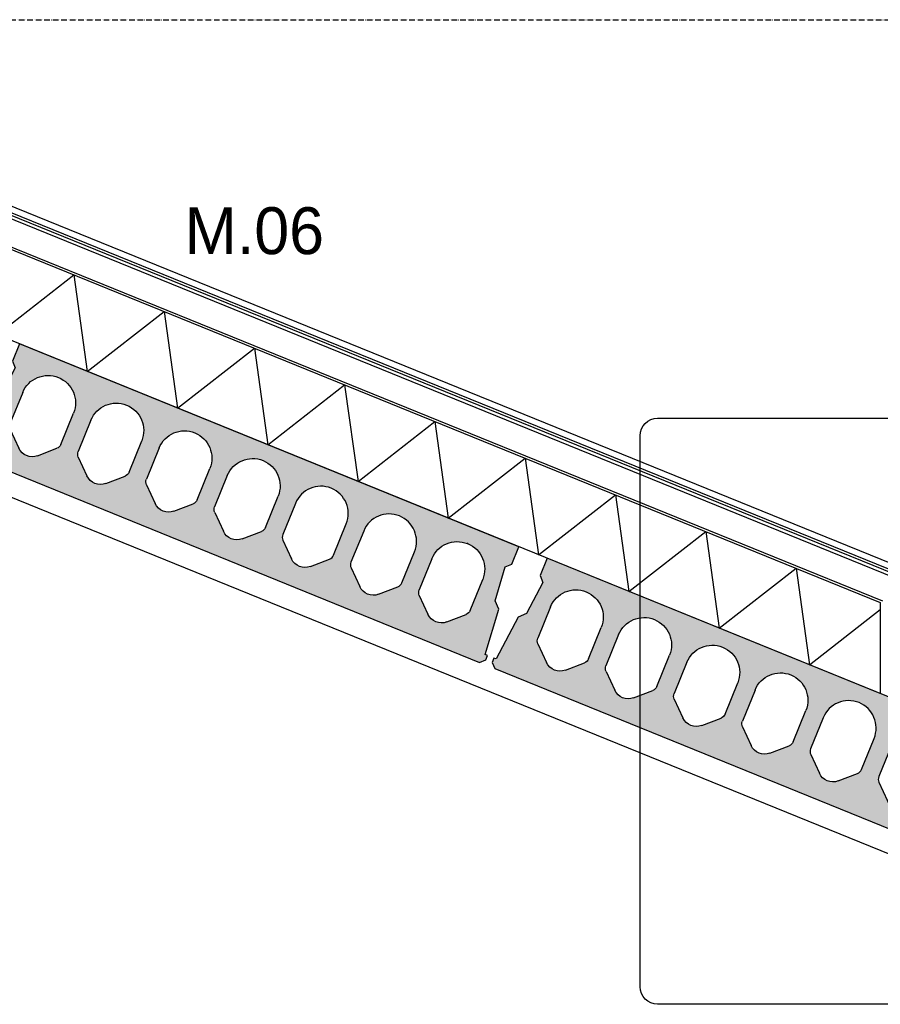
# Model space of a CAD drawing. Header units: millimetres. Extents: x -297000 to 504135, y -166520 to 252050.
# Tile 303 of 416: x 30427 to 32263, y -9000 to -6900. Entities that reach past the tile are written whole.
import ezdxf

# ---------------------------------------------------------------- set-up
doc = ezdxf.new("R2010")
doc.units = ezdxf.units.MM
doc.header["$MEASUREMENT"] = 0
doc.linetypes.add('ACAD_ISO10W100', pattern=[18, 12, -3, 0, -3])
doc.linetypes.add('CENTER', pattern=[50.800000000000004, 31.75, -6.349999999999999, 6.349999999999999, -6.349999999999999])
for name, color, linetype in [('010_T0100_T', 4, 'Continuous'), ('040_AXPRI_B', 9, 'CENTER'), ('068_HATCH_H', 8, 'Continuous'), ('080_SYMB_DETAIL', 4, 'Continuous'), ('210_INSUL_G', 8, 'Continuous'), ('299_CONCR_G', 3, 'Continuous'), ('299_CONCR_H', 251, 'Continuous'), ('450_CEIFI_G', 2, 'Continuous'), ('480_OTHFI_G', 4, 'Continuous')]:
    doc.layers.add(name, color=color, linetype=linetype)
doc.styles.add('VMX 2 MEDIUM 100', font='unvr55w.TTF', dxfattribs={"height": 200})

# ---------------------------------------------------------------- blocks, each defined once
blk = doc.blocks.new('GRID02')
at = {"layer": '040_AXPRI_B', "linetype": 'ACAD_ISO10W100'}
blk.add_lwpolyline([(-4000, 8700), (27199.99999785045, 8700)], dxfattribs=at)
blk = doc.blocks.new('KANAALPLAAT260')
at = {"layer": '299_CONCR_H'}
h = blk.add_hatch(color=256, dxfattribs=at)
h.paths.add_polyline_path([(5.049627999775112, 120.4962809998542), (18.44946200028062, 133.8961149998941), (25.96350099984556, 209.0364990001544), (15, 220), (15, 260), (1165, 260), (1165, 220), (1154.036499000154, 209.0364990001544), (1161.550537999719, 133.8961149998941), (1174.950372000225, 120.4962809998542), (1185, 20), (1190, 20), (1190, 10), (1180, 0), (0, 0), (-10, 10), (-10, 20), (-5, 20)])
edge = h.paths.add_edge_path(flags=16)
edge.add_arc((119, 76.68257113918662), 31.68257478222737, 226.8415831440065, 313.1584168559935)
edge.add_line((140.6714472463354, 53.57123368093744), (172.760268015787, 83.66084609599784))
edge.add_arc((162.5, 94.60282490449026), 15, 313.1584168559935, 360)
edge.add_line((177.5, 94.60282490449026), (177.5, 166.5))
edge.add_arc((119, 166.5), 58.5, 0, 180)
edge.add_line((60.5, 166.5), (60.5, 94.60282490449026))
edge.add_arc((75.5, 94.60282490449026), 14.99999999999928, 180, 226.8415831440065)
edge.add_line((65.239731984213, 83.66084609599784), (97.32855275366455, 53.57123368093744))
edge = h.paths.add_edge_path(flags=16)
edge.add_line((254.3285527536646, 53.57123368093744), (222.239731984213, 83.66084609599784))
edge.add_arc((232.5, 94.60282490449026), 14.99999999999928, 180, 226.8415831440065, ccw=False)
edge.add_line((217.5, 94.60282490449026), (217.5, 166.5))
edge.add_arc((276, 166.5), 58.5, 0, 180, ccw=False)
edge.add_line((334.5, 166.5), (334.5, 94.60282490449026))
edge.add_arc((319.5, 94.60282490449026), 15, -46.841583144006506, 0, ccw=False)
edge.add_line((329.760268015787, 83.66084609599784), (297.6714472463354, 53.57123368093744))
edge.add_arc((276, 76.68257113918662), 31.68257478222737, 226.8415831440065, 313.1584168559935, ccw=False)
edge = h.paths.add_edge_path(flags=16)
edge.add_arc((389.5, 94.60282490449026), 14.99999999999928, 180, 226.8415831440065)
edge.add_line((379.239731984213, 83.66084609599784), (411.3285527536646, 53.57123368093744))
edge.add_arc((433, 76.68257113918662), 31.68257478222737, 226.8415831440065, 313.1584168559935)
edge.add_line((454.6714472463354, 53.57123368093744), (486.760268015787, 83.66084609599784))
edge.add_arc((476.5, 94.60282490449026), 15, 313.1584168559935, 360)
edge.add_line((491.5, 94.60282490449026), (491.5, 166.5))
edge.add_arc((433, 166.5), 58.5, 0, 180)
edge.add_line((374.5, 166.5), (374.5, 94.60282490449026))
edge = h.paths.add_edge_path(flags=16)
edge.add_arc((590, 76.68257113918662), 31.68257478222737, 226.8415831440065, 313.1584168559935)
edge.add_line((611.6714472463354, 53.57123368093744), (643.760268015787, 83.66084609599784))
edge.add_arc((633.5, 94.60282490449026), 15, 313.1584168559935, 360)
edge.add_line((648.5, 94.60282490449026), (648.5, 166.5))
edge.add_arc((590, 166.5), 58.5, 0, 180)
edge.add_line((531.5, 166.5), (531.5, 94.60282490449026))
edge.add_arc((546.5, 94.60282490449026), 14.99999999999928, 180, 226.8415831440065)
edge.add_line((536.239731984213, 83.66084609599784), (568.3285527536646, 53.57123368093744))
edge = h.paths.add_edge_path(flags=16)
edge.add_line((725.3285527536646, 53.57123368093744), (693.239731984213, 83.66084609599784))
edge.add_arc((703.5, 94.60282490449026), 14.99999999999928, 180, 226.8415831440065, ccw=False)
edge.add_line((688.5, 94.60282490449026), (688.5, 166.5))
edge.add_arc((747, 166.5), 58.5, 0, 180, ccw=False)
edge.add_line((805.5, 166.5), (805.5, 94.60282490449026))
edge.add_arc((790.5, 94.60282490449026), 15, -46.841583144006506, 0, ccw=False)
edge.add_line((800.760268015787, 83.66084609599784), (768.6714472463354, 53.57123368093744))
edge.add_arc((747, 76.68257113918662), 31.68257478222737, 226.8415831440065, 313.1584168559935, ccw=False)
edge = h.paths.add_edge_path(flags=16)
edge.add_arc((860.5, 94.60282490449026), 14.99999999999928, 180, 226.8415831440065)
edge.add_line((850.239731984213, 83.66084609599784), (882.3285527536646, 53.57123368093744))
edge.add_arc((904, 76.68257113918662), 31.68257478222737, 226.8415831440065, 313.1584168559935)
edge.add_line((925.6714472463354, 53.57123368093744), (957.760268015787, 83.66084609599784))
edge.add_arc((947.5, 94.60282490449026), 15, 313.1584168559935, 360)
edge.add_line((962.5, 94.60282490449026), (962.5, 166.5))
edge.add_arc((904, 166.5), 58.5, 0, 180)
edge.add_line((845.5, 166.5), (845.5, 94.60282490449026))
edge = h.paths.add_edge_path(flags=16)
edge.add_line((1002.5, 94.60282490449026), (1002.5, 166.5))
edge.add_arc((1061, 166.5), 58.5, 0, 180, ccw=False)
edge.add_line((1119.5, 166.5), (1119.5, 94.60282490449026))
edge.add_arc((1104.5, 94.60282490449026), 15, -46.841583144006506, 0, ccw=False)
edge.add_line((1114.760268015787, 83.66084609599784), (1082.671447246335, 53.57123368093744))
edge.add_arc((1061, 76.68257113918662), 31.68257478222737, 226.8415831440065, 313.1584168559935, ccw=False)
edge.add_line((1039.328552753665, 53.57123368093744), (1007.239731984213, 83.66084609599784))
edge.add_arc((1017.5, 94.60282490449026), 14.99999999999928, 180, 226.8415831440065, ccw=False)
at = {"layer": '299_CONCR_G'}
for p, q in [((60.5, 94.60282490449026), (60.5, 166.5)), ((177.5, 166.5), (177.5, 94.60282490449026)), ((531.5, 94.60282490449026), (531.5, 166.5)), ((648.5, 166.5), (648.5, 94.60282490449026)), ((688.5, 94.60282490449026), (688.5, 166.5)), ((805.5, 166.5), (805.5, 94.60282490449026)), ((845.5, 94.60282490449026), (845.5, 166.5)), ((962.5, 166.5), (962.5, 94.60282490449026)), ((1002.5, 94.60282490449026), (1002.5, 166.5)), ((1119.5, 166.5), (1119.5, 94.60282490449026)), ((97.32855275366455, 53.57123368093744), (65.239731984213, 83.66084609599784)), ((254.3285527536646, 53.57123368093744), (222.239731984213, 83.66084609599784)), ((329.760268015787, 83.66084609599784), (297.6714472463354, 53.57123368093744)), ((411.3285527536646, 53.57123368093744), (379.239731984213, 83.66084609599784)), ((486.760268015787, 83.66084609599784), (454.6714472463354, 53.57123368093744)), ((568.3285527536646, 53.57123368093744), (536.239731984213, 83.66084609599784)), ((643.760268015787, 83.66084609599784), (611.6714472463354, 53.57123368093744)), ((725.3285527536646, 53.57123368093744), (693.239731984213, 83.66084609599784)), ((800.760268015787, 83.66084609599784), (768.6714472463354, 53.57123368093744)), ((882.3285527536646, 53.57123368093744), (850.239731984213, 83.66084609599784)), ((957.760268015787, 83.66084609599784), (925.6714472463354, 53.57123368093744)), ((1039.328552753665, 53.57123368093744), (1007.239731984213, 83.66084609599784)), ((1114.760268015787, 83.66084609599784), (1082.671447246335, 53.57123368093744))]:
    blk.add_line(p, q, dxfattribs=at)
blk.add_lwpolyline([(1161.550537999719, 133.8961149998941), (1174.950372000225, 120.4962809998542), (1185, 20), (1190, 20), (1190, 10), (1180, 0), (0, 0), (-10, 10), (-10, 20), (-5, 20), (5.049627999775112, 120.4962809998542), (18.44946200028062, 133.8961149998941), (25.96350099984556, 209.0364990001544), (15, 220), (15, 260), (1165, 260), (1165, 220), (1154.036499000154, 209.0364990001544)], close=True, dxfattribs=at)
for points in [[(222.2397319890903, 83.6608460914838, -0.2072792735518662), (217.5, 94.60282490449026), (217.5, 166.5, -0.9999999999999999), (334.5, 166.5), (334.5, 94.60282490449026, -0.2072792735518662), (329.7602680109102, 83.66084609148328)], [(379.2397319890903, 83.6608460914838, -0.2072792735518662), (374.5, 94.60282490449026), (374.5, 166.5, -0.9999999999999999), (491.5, 166.5), (491.5, 94.60282490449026, -0.2072792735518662), (486.7602680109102, 83.66084609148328)]]:
    blk.add_lwpolyline(points, format="xyb", dxfattribs=at)
blk.add_lwpolyline([(172.760268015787, 83.66084609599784), (140.6714472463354, 53.57123368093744)], dxfattribs=at)
for centre, radius, start, end in [((119, 166.5), 58.5, 0, 180), ((590, 166.5), 58.5, 0, 180), ((747, 166.5), 58.5, 0, 180), ((904, 166.5), 58.5, 0, 180), ((1061, 166.5), 58.5, 0, 180), ((75.5, 94.60282490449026), 14.99999999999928, 180, 226.8415831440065), ((162.5, 94.60282490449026), 15, 313.1584168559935, 0), ((546.5, 94.60282490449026), 14.99999999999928, 180, 226.8415831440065), ((633.5, 94.60282490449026), 15, 313.1584168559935, 0), ((703.5, 94.60282490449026), 14.99999999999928, 180, 226.8415831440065), ((790.5, 94.60282490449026), 15, 313.1584168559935, 0), ((860.5, 94.60282490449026), 14.99999999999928, 180, 226.8415831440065), ((947.5, 94.60282490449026), 15, 313.1584168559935, 0), ((1017.5, 94.60282490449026), 14.99999999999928, 180, 226.8415831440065), ((1104.5, 94.60282490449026), 15, 313.1584168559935, 0), ((119, 76.68257113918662), 31.68257478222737, 226.8415831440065, 313.1584168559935), ((276, 76.68257113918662), 31.68257478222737, 226.8415831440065, 313.1584168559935), ((433, 76.68257113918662), 31.68257478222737, 226.8415831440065, 313.1584168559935), ((590, 76.68257113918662), 31.68257478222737, 226.8415831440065, 313.1584168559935), ((747, 76.68257113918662), 31.68257478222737, 226.8415831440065, 313.1584168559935), ((904, 76.68257113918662), 31.68257478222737, 226.8415831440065, 313.1584168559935), ((1061, 76.68257113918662), 31.68257478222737, 226.8415831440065, 313.1584168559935)]:
    blk.add_arc(centre, radius, start, end, dxfattribs=at)
at = {"layer": '299_CONCR_G', "linetype": 'ByBlock'}
blk.add_point((119.0456621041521, 224.9999821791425), dxfattribs=at)
blk = doc.blocks.new('1006_X-03.01')
at = {"layer": '068_HATCH_H'}
for points in [[(17208.83647613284, 8502.939864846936), (17399.99999976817, 8580.585252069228), (20283.72050056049, 7409.296971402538)], [(17213.7811713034, 8490.761122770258), (17399.99999976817, 8566.39811025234), (20257.77063260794, 7405.649955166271)], [(17215.80661308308, 8485.772476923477), (17399.99999976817, 8560.586785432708), (20247.14107003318, 7404.156067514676)], [(17218.4620243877, 8479.23222150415), (17399.99999976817, 8552.967974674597), (20233.20541367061, 7402.197538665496)], [(18053.27062554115, 8028.077167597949), (18217.29124494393, 8155.737797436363), (18245.83828374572, 7949.861459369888), (18409.85890667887, 8077.522091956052), (18438.40594610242, 7871.645749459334), (18602.42656550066, 7999.306379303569), (18630.97360430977, 7793.430041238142), (18794.99422370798, 7921.090671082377), (18823.54126250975, 7715.214333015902), (18987.56188191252, 7842.874962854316), (19016.10892071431, 7636.998624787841), (19180.12954365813, 7764.659257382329), (19208.67658308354, 7558.782914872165), (19372.69720248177, 7686.4435447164), (19401.24424129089, 7480.567206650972), (19565.2648606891, 7608.227836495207), (19593.81189949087, 7402.351498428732), (19757.83251889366, 7530.012128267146), (19786.37955769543, 7324.135790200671), (19937.5001182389, 7441.756038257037)]]:
    blk.add_lwpolyline(points, dxfattribs=at)
at = {"layer": '210_INSUL_G', "color": 1}
blk.add_lwpolyline([(17863.24578663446, 8105.260056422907), (17870.01946566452, 8121.936904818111), (17399.99999787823, 8312.84593854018), (17353.85770975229, 8294.104204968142), (17292.89460893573, 8444.19581480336), (17399.99993712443, 8487.69914475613), (19937.50012863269, 7457.036070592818), (19937.50012863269, 7262.754757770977), (17863.24578664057, 8105.260056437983)], close=True, dxfattribs=at)
at = {"layer": '450_CEIFI_G'}
blk.add_lwpolyline([(21549.4690065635, 7288.421457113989), (20299.99999265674, 6780.921647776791), (17399.99999599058, 7958.822213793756)], dxfattribs=at)
at = {"layer": '480_OTHFI_G', "ltscale": 5}
blk.add_lwpolyline([(17291.01302848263, 8448.82827149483), (17399.99993540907, 8493.09584858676), (19942.50012863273, 7460.401910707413)], dxfattribs=at)
blk.add_blockref('GRID02', (0, 0))
at = {"xscale": -1, "rotation": 337.8943577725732}
for p in [(19082.86807024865, 7329.254328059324), (20208.5553369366, 6872.030993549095)]:
    blk.add_blockref('KANAALPLAAT260', p, dxfattribs=at)

msp = doc.modelspace()

# ---------------------------------------------------------------- linework, layer by layer
at = {"layer": '080_SYMB_DETAIL', "color": 6}
msp.add_lwpolyline([(33500.00011436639, -7787.500001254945), (33500.00011436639, -8962.500001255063, -0.4142135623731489), (33462.50011436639, -9000.000001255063), (31787.50011436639, -9000.00000125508, -0.414213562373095), (31750.00011436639, -8962.50000125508), (31750.00011436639, -7787.500001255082, -0.4142135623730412), (31787.50011436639, -7750.000001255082), (33462.50011436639, -7750.000001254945, -0.414213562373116)], format="xyb", close=True, dxfattribs=at)

# ---------------------------------------------------------------- block references
msp.add_blockref('1006_X-03.01', (12325.00000211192, -15600.00000125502))

# ---------------------------------------------------------------- texts
at = {"layer": '010_T0100_T', "insert": (30927.426582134, -7350.693624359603), "char_height": 100, "attachment_point": 5, "style": 'VMX 2 MEDIUM 100'}
msp.add_mtext('M.06', dxfattribs=at)

doc.saveas('drawing.dxf')
